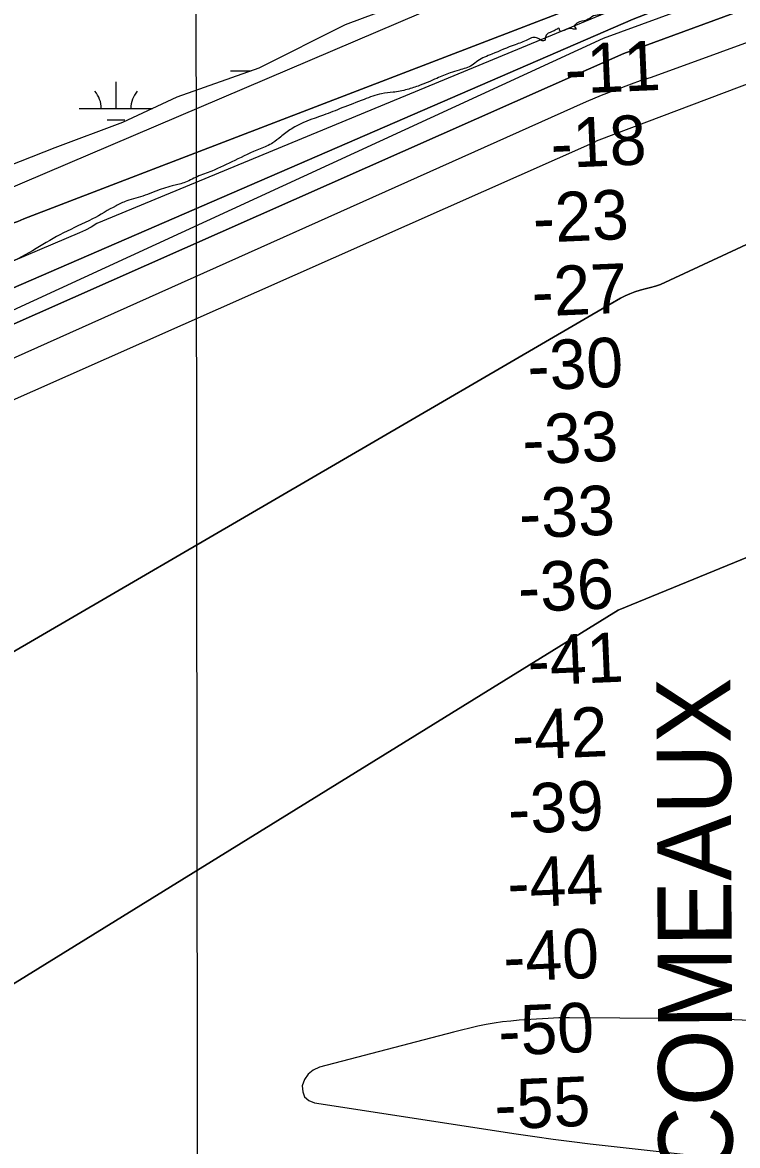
# Model space of a CAD drawing. Extents: x 3297753 to 3335611, y 652252 to 677623.
# Drawn here: x 3322656 to 3323622, y 670434 to 671952 of the extents above; entities that cross this region are included whole.
import ezdxf

# ---------------------------------------------------------------- set-up
doc = ezdxf.new("R2010")
doc.units = 0
for name, color, linetype in [('V-GRID-MAJR', 7, 'Continuous'), ('V-RIVR-EDGE', 7, 'Continuous'), ('V-RIVR-RANG', 7, 'Continuous'), ('V-SITE-VEGE', 7, 'Continuous'), ('V-TOPO-DPTH', 7, 'Continuous'), ('V-TOPO-GNAM-IDEN', 7, 'Continuous'), ('V-TOPO-MAJR', 7, 'Continuous'), ('V-TOPO-MINR', 7, 'Continuous'), ('V-TOPO-WATR', 7, 'Continuous'), ('V-WETL-SWMP', 7, 'Continuous')]:
    doc.layers.add(name, color=color, linetype=linetype)

msp = doc.modelspace()

# ---------------------------------------------------------------- linework, layer by layer
at = {"layer": 'V-GRID-MAJR'}
msp.add_spline([(3322907.1, 657652), (3322903.6, 660679.7), (3322896.5, 666741.1), (3322889.5, 672802.5), (3322885.9, 675836.3)], degree=3, dxfattribs=at)
at = {"layer": 'V-RIVR-EDGE'}
msp.add_spline([(3323568.5, 672014.8), (3323538.3, 672003.3), (3323513.9, 671994.9), (3323485.1, 671982.1), (3323456.4, 671971.4), (3323437.4, 671963.3), (3323427.3, 671961.3), (3323417.6, 671955.6), (3323405.6, 671952.1), (3323402.1, 671949), (3323401.3, 671948.2), (3323403.6, 671943.6), (3323400.1, 671943.6), (3323395.5, 671944.4), (3323384.2, 671940.5), (3323382.3, 671940.5), (3323380.7, 671944.4), (3323376.9, 671942.9), (3323366, 671937.8), (3323362.5, 671934), (3323360.9, 671928.2), (3323357.8, 671927.8), (3323351.6, 671931.3), (3323345, 671932.1), (3323338, 671929), (3323321.3, 671922.4), (3323289.9, 671909.7), (3323270.9, 671900.5), (3323263.1, 671894.7), (3323245.6, 671888.1), (3323233.6, 671884.3), (3323215.4, 671876.9), (3323192.1, 671867.3), (3323175.4, 671861.9), (3323156.4, 671858.1), (3323140.9, 671856.2), (3323117.2, 671848.5), (3323087.3, 671836.9), (3323062.4, 671827.3), (3323018.6, 671808.4), (3323004.6, 671798), (3322994.1, 671789.8), (3322976.6, 671781.7), (3322942.5, 671765.9), (3322911.4, 671751.7), (3322891.6, 671743.9), (3322873.7, 671735.8), (3322857.8, 671731.6), (3322834.5, 671723.9), (3322821.4, 671718.9), (3322796.5, 671711.2), (3322782.1, 671704.7), (3322750.3, 671686.9), (3322711.1, 671668), (3322674.2, 671646.8), (3322634.2, 671625.5), (3322610.5, 671614.7), (3322589.9, 671606.6), (3322565.1, 671598.2), (3322551.1, 671595.5), (3322532.5, 671592), (3322520.5, 671585.9), (3322504.6, 671580.9), (3322484, 671572.4), (3322461.1, 671564.3), (3322435.5, 671553.5), (3322373.4, 671528.1), (3322353.6, 671520.4), (3322328.7, 671509.9), (3322288.7, 671493.4), (3322265, 671479.5), (3322232.4, 671465.2), (3322202.1, 671449.4), (3322166, 671436.7), (3322130.3, 671422), (3322086.9, 671404.7), (3322024.7, 671382.3), (3321978.9, 671362.3), (3321927.7, 671341.1), (3321906.7, 671333.4), (3321892.8, 671332.2), (3321884.2, 671329.2), (3321861.7, 671316.4), (3321826.4, 671297.9), (3321798.4, 671280.5), (3321791.4, 671279.8), (3321785.2, 671278.2), (3321779.4, 671274.7), (3321765.8, 671261.2), (3321747.5, 671247.7), (3321731.6, 671239.6), (3321721.1, 671237.3), (3321699, 671230), (3321681.1, 671218.8), (3321660.9, 671208.3), (3321637.6, 671196), (3321616.3, 671187.1), (3321599.2, 671181.3), (3321589.9, 671181), (3321581, 671175.6), (3321556.1, 671165.5), (3321526.2, 671151.7), (3321510.3, 671146.3), (3321490.5, 671134.3), (3321478.9, 671127.3), (3321464.5, 671122.3), (3321431.5, 671106.9), (3321397.3, 671089.5), (3321363.6, 671074.1), (3321330.9, 671059.1), (3321308.8, 671050.2), (3321284.7, 671037.1), (3321243.2, 671018.6), (3321216, 671004.3), (3321170.2, 670984.2), (3321143, 670972.7), (3321116.6, 670959.5), (3321079.4, 670939.9), (3321044, 670925.6), (3321017.2, 670914), (3320990.4, 670899.7), (3320949.7, 670880.8), (3320912.8, 670862.7), (3320886, 670849.2), (3320861.9, 670838.4), (3320832, 670824.5), (3320820.8, 670821.1), (3320809.1, 670821.1), (3320804.9, 670820.3), (3320773, 670804.1), (3320739.3, 670788.7), (3320693.4, 670763.6), (3320667.4, 670745.8), (3320612.7, 670713), (3320561.8, 670684.8), (3320527.6, 670664.7), (3320487.6, 670645.4), (3320438.7, 670621.9), (3320405.3, 670611.1), (3320383.2, 670602.6), (3320357.6, 670590.7), (3320318.3, 670569.8), (3320277.6, 670542), (3320264.4, 670535.5), (3320257, 670536.6), (3320251.2, 670541.3), (3320250.4, 670543.2), (3320246.5, 670543.3), (3320243.8, 670537.8), (3320236.4, 670529.7), (3320226.3, 670519.7), (3320209.6, 670509.6), (3320191.8, 670502.3), (3320180.5, 670498.4), (3320156.8, 670485.7), (3320121.1, 670462.5), (3320082.6, 670438.2), (3320018.9, 670400.7), (3319975.4, 670376), (3319927.3, 670350.1), (3319885.7, 670328.9), (3319836.4, 670301.1), (3319778.2, 670265.6), (3319721.1, 670232.4), (3319627.9, 670181), (3319575.4, 670152.1), (3319525.3, 670122.7), (3319488, 670094.9), (3319464.7, 670079.4), (3319432.1, 670061.3), (3319380.9, 670032.7), (3319349.8, 670016.5), (3319312.9, 669993.3), (3319285, 669984.1), (3319260.9, 669970.6), (3319217.8, 669947.8), (3319169.6, 669921.2), (3319128.4, 669896.1)], degree=3, dxfattribs=at)
at = {"layer": 'V-SITE-VEGE'}
msp.add_lwpolyline([(3323218.5, 671997), (3323091.5, 671949.2), (3322975, 671890.7), (3322864.2, 671851.6), (3322790.8, 671817.2), (3322699.6, 671783.1), (3322590.4, 671740.4)], dxfattribs=at)
at = {"layer": 'V-TOPO-DPTH'}
for points in [[(3321290.1, 671006.9), (3321910.6, 671272.9), (3321930.4, 671279.7), (3321950.1, 671286.4), (3321969.9, 671293.1), (3321989.6, 671299.8), (3322589.2, 671570.4), (3323480.7, 671956.8), (3324251.7, 672257.4), (3325230.3, 672546.9), (3326145.8, 672833.7)], [(3326145.8, 672833.7), (3325230.3, 672546.9), (3324251.7, 672257.4), (3323480.7, 671956.8), (3322589.2, 671570.4), (3321989.6, 671299.8), (3321969.9, 671293.1), (3321950.1, 671286.4), (3321930.4, 671279.7), (3321910.6, 671272.9), (3321290.1, 671006.9)], [(3321304.2, 670919.4), (3321955.1, 671231), (3321962.5, 671233.4), (3321969.8, 671235.7), (3322576, 671515.1), (3323468.3, 671910.4), (3324260.1, 672201.8), (3324264.6, 672203.4), (3324269.1, 672205), (3324273.7, 672206.4), (3324278.2, 672207.8), (3324282.3, 672208.9), (3324284.9, 672209.6), (3324287.5, 672210.2), (3324290.1, 672210.7), (3324292.8, 672211.1), (3324295.4, 672211.4), (3324298.1, 672211.8), (3324300.7, 672212.1), (3324303.4, 672212.5), (3325183.6, 672491.2), (3326160, 672781.3)], [(3326160, 672781.3), (3325183.6, 672491.2), (3324303.4, 672212.5), (3324300.7, 672212.1), (3324298.1, 672211.8), (3324295.4, 672211.4), (3324292.8, 672211.1), (3324290.1, 672210.7), (3324287.5, 672210.2), (3324284.9, 672209.6), (3324282.3, 672208.9), (3324278.2, 672207.8), (3324273.7, 672206.4), (3324269.1, 672205), (3324264.6, 672203.4), (3324260.1, 672201.8), (3323468.3, 671910.4), (3322576, 671515.1), (3321969.8, 671235.7), (3321962.5, 671233.4), (3321955.1, 671231), (3321304.2, 670919.4)], [(3321612, 671256.4), (3321652.7, 671274.2), (3321693.5, 671291.6), (3321734.5, 671308.3), (3321775.8, 671324.6), (3321911.7, 671377), (3321924.5, 671382.2), (3321937.2, 671387.7), (3321949.7, 671393.6), (3322586, 671662.4), (3322606.1, 671668.9), (3322649.6, 671683.6), (3322653.7, 671685.2), (3322657.6, 671687), (3323439.9, 671988), (3323443, 671988.3), (3323446.1, 671988.6), (3323455.3, 671989.6), (3323456.7, 671989.8), (3323458.1, 671990.1), (3323462.2, 671991.5), (3323465.8, 671993.7), (3324272.8, 672307.6)], [(3324253.2, 672103.4), (3323434.2, 671793.3), (3323430.7, 671792), (3323430.1, 671791.7), (3323429.8, 671791.5), (3323429.7, 671791.3), (3322565.3, 671407.6)], [(3324253.2, 672103.4), (3323434.2, 671793.3), (3323430.7, 671792), (3323430.1, 671791.7), (3323429.8, 671791.5), (3323429.7, 671791.3), (3322565.3, 671407.6)], [(3322636.2, 671097.8), (3323449.6, 671571.5), (3323463.6, 671579.6), (3323469.9, 671582.9), (3323476.4, 671585.9), (3323483.1, 671588.4), (3323490, 671590.5), (3323496.9, 671592.4), (3323503.9, 671594.3), (3323510.9, 671596.2), (3323517.8, 671598.1), (3324198.4, 671915)], [(3324198.4, 671915), (3323517.8, 671598.1), (3323510.9, 671596.2), (3323503.9, 671594.3), (3323496.9, 671592.4), (3323490, 671590.5), (3323483.1, 671588.4), (3323476.4, 671585.9), (3323469.9, 671582.9), (3323463.6, 671579.6), (3323449.6, 671571.5), (3322636.2, 671097.8)], [(3322556, 670598.8), (3323460.4, 671157.9), (3324281.5, 671494.7)], [(3323819.7, 671305.3), (3323460.4, 671157.9), (3322556, 670598.8)]]:
    msp.add_lwpolyline(points, dxfattribs=at)
at = {"layer": 'V-TOPO-MAJR'}
msp.add_lwpolyline([(3323681.4, 670601.8), (3323606.2, 670604.7), (3323530.9, 670606.2), (3323394.5, 670607), (3323387.3, 670607), (3323380.2, 670606.9), (3323373, 670606.6), (3323365.9, 670606.2), (3323326.7, 670603.7), (3323315.5, 670602.7), (3323304.3, 670601.5), (3323293.1, 670599.8), (3323282.1, 670597.9), (3323271, 670595.6), (3323260, 670593.2), (3323249, 670590.6), (3323238.1, 670587.8), (3323057, 670540.3), (3323048.6, 670536.4), (3323041.6, 670531.1), (3323036.9, 670523.8), (3323033.6, 670515.1), (3323034.3, 670506.9), (3323036.9, 670500.1), (3323042.5, 670495.3), (3323050, 670492), (3323322.8, 670450.1), (3323347.8, 670446.5), (3323372.7, 670443), (3323397.8, 670439.9), (3323422.8, 670436.9), (3323665.8, 670409.7)], dxfattribs=at)
at = {"layer": 'V-TOPO-MINR'}
for points in [[(3326155.8, 672805.4), (3325166.7, 672516.6), (3324294.3, 672238.2), (3324283.3, 672236.8), (3324272.3, 672235.5), (3323440.3, 671930.8), (3322601.6, 671544.5), (3322582.1, 671540.8), (3321972.8, 671264.4), (3321952.7, 671257.8), (3321276.4, 670961.9)], [(3326160, 672781.3), (3325183.6, 672491.2), (3324303.4, 672212.5), (3324300.7, 672212.1), (3324298.1, 672211.8), (3324295.4, 672211.4), (3324292.8, 672211.1), (3324290.1, 672210.7), (3324287.5, 672210.2), (3324284.9, 672209.6), (3324282.3, 672208.9), (3324278.2, 672207.8), (3324273.7, 672206.4), (3324269.1, 672205), (3324264.6, 672203.4), (3324260.1, 672201.8), (3323468.3, 671910.4), (3322576, 671515.1), (3321969.8, 671235.7), (3321962.5, 671233.4), (3321955.1, 671231), (3321304.2, 670919.4)], [(3324348.2, 672400.3), (3323463.1, 672080.3), (3322566.1, 671697.4), (3321966.5, 671512.8), (3321963.6, 671511), (3321960.6, 671509.2), (3321945.9, 671500.9), (3321935.4, 671495.2), (3321924.7, 671489.9), (3321913.9, 671485.1), (3321902.8, 671480.7), (3321264.1, 671160.3)], [(3324272.8, 672307.6), (3323465.8, 671993.7), (3323462.2, 671991.5), (3323458.1, 671990.1), (3323456.7, 671989.8), (3323455.3, 671989.6), (3323446.1, 671988.6), (3323443, 671988.3), (3323439.9, 671988), (3322657.6, 671687), (3322653.7, 671685.2), (3322649.6, 671683.6), (3322606.1, 671668.9), (3322586, 671662.4), (3321949.7, 671393.6), (3321937.2, 671387.7), (3321924.5, 671382.2), (3321911.7, 671377), (3321775.8, 671324.6), (3321734.5, 671308.3), (3321693.5, 671291.6), (3321652.7, 671274.2), (3321612, 671256.4)], [(3324159.5, 672116.7), (3323504.9, 671878.2), (3323490.3, 671873.4), (3323478.2, 671869.1), (3323457.7, 671861.5), (3323437.3, 671853.6), (3323417.1, 671845.1), (3322628.9, 671491.8), (3322619.4, 671489.5), (3322610.1, 671486.5), (3322600.9, 671483.1), (3322589.3, 671478.4), (3322574.6, 671472), (3322560.1, 671465.2), (3322055.3, 671223.5), (3322040.4, 671218.3), (3322025.7, 671212.8), (3322011.2, 671206.7), (3321996.8, 671200.4), (3321992.8, 671198.5), (3321976.5, 671190.8), (3321960.3, 671183), (3321298.2, 670872)], [(3324253.2, 672103.4), (3323434.2, 671793.3), (3323430.7, 671792), (3323430.1, 671791.7), (3323429.8, 671791.5), (3323429.7, 671791.3), (3322565.3, 671407.6)], [(3323462.6, 671973.3), (3322756.1, 671680.7), (3322748.6, 671676), (3322740.8, 671671.9), (3322732.8, 671668.2), (3322567, 671597.8)], [(3324198.4, 671915), (3323517.8, 671598.1), (3323510.9, 671596.2), (3323503.9, 671594.3), (3323496.9, 671592.4), (3323490, 671590.5), (3323483.1, 671588.4), (3323476.4, 671585.9), (3323469.9, 671582.9), (3323463.6, 671579.6), (3323449.6, 671571.5), (3322636.2, 671097.8)], [(3324281.5, 671494.7), (3323460.4, 671157.9), (3322556, 670598.8)]]:
    msp.add_lwpolyline(points, dxfattribs=at)
at = {"layer": 'V-TOPO-WATR'}
msp.add_lwpolyline([(3326145.8, 672833.7), (3325230.3, 672546.9), (3324251.7, 672257.4), (3323480.7, 671956.8), (3322589.2, 671570.4), (3321989.6, 671299.8), (3321969.9, 671293.1), (3321950.1, 671286.4), (3321930.4, 671279.7), (3321910.6, 671272.9), (3321290.1, 671006.9)], dxfattribs=at)
at = {"layer": 'V-WETL-SWMP'}
for p, q in [((3322936.7, 671887), (3322964.8, 671887)), ((3322782.2, 671836.1), (3322782.1, 671872.1)), ((3322732.2, 671836.1), (3322831.3, 671836.2)), ((3322770.2, 671820.7), (3322794.2, 671820.7))]:
    msp.add_line(p, q, dxfattribs=at)
msp.add_lwpolyline([(3323681.4, 672149.6), (3323526, 672104.1), (3323459.9, 672082), (3323399, 672058.1), (3323338.3, 672037.7), (3323291.8, 672022.5), (3323218.5, 671997), (3323091.5, 671949.2), (3322975, 671890.7), (3322864.2, 671851.6), (3322790.8, 671817.2), (3322699.6, 671783.1), (3322590.4, 671740.4), (3322443.7, 671680.5), (3322338.2, 671643.1), (3322261.2, 671607), (3322109.2, 671552.5), (3322030.4, 671516.5), (3321958.8, 671485.6), (3321885.4, 671454.8), (3321821, 671425.6), (3321736.9, 671393.2), (3321658.2, 671362.4), (3321583, 671331.7)], dxfattribs=at)
for centre, start, end in [((3322726.9, 671836.5), 359.2865, 40.8301), ((3322837.4, 671836.6), 139.2865, 180.8301)]:
    msp.add_arc(centre, 35.2, start, end, dxfattribs=at)

# ---------------------------------------------------------------- texts
at = {"layer": 'V-RIVR-RANG'}
for s, p in [('-11', (3323389.5, 671855.8)), ('-18', (3323370.4, 671755.3)), ('-23', (3323346.4, 671654.5)), ('-27', (3323344.7, 671554.8)), ('-30', (3323339.1, 671454.8)), ('-33', (3323332.2, 671354.8)), ('-33', (3323327.7, 671254.9)), ('-36', (3323326.3, 671155.2)), ('-41', (3323339.4, 671056)), ('-42', (3323318.2, 670955.4)), ('-39', (3323312.9, 670855.5)), ('-44', (3323312, 670755.7)), ('-40', (3323306.4, 670655.8)), ('-50', (3323299.8, 670555.8)), ('-55', (3323294.5, 670455.9))]:
    msp.add_text(s, height=67, rotation=2.4639, dxfattribs=at).set_placement(p)
at = {"layer": 'V-TOPO-GNAM-IDEN'}
msp.add_text('COMEAUX', height=100, rotation=90.2645, dxfattribs=at).set_placement((3323615.2, 670391.2))

doc.saveas('drawing.dxf')
